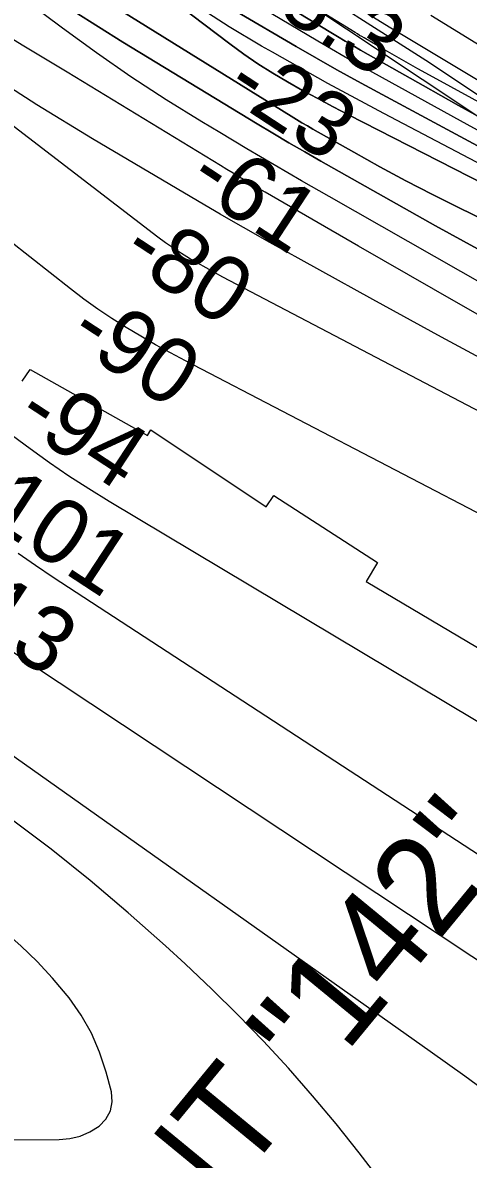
# Model space of a CAD drawing. Extents: x 3477039 to 3515015, y 546746 to 572297.
# Drawn here: x 3504950 to 3505408, y 558514 to 559681 of the extents above; entities that cross this region are included whole.
import ezdxf

# ---------------------------------------------------------------- set-up
doc = ezdxf.new("R2010")
doc.units = 0
for name, color, linetype in [('V-CHAN-NAID', 7, 'Continuous'), ('V-RIVR-EDGE', 7, 'Continuous'), ('V-RIVR-RANG', 7, 'Continuous'), ('V-RRAP-RVMT', 7, 'Continuous'), ('V-TOPO-DPTH', 7, 'Continuous'), ('V-TOPO-MAJR', 7, 'Continuous'), ('V-TOPO-MINR', 7, 'Continuous'), ('V-TOPO-WATR', 7, 'Continuous')]:
    doc.layers.add(name, color=color, linetype=linetype)

msp = doc.modelspace()

# ---------------------------------------------------------------- linework, layer by layer
at = {"layer": 'V-RIVR-EDGE'}
msp.add_lwpolyline([(3506212.7, 559178.2), (3506149.6, 559181.5), (3506101.2, 559201.2), (3506077.3, 559208), (3506044.3, 559225.2), (3505992.9, 559254.1), (3505984.3, 559269.5), (3505984.4, 559284.8), (3505985, 559295.8), (3505978.9, 559305), (3505967.9, 559316.7), (3505957.5, 559324.1), (3505933, 559333.3), (3505910.4, 559328.5), (3505891.3, 559313.2), (3505864.4, 559325.5), (3505773.2, 559371.7), (3505703.5, 559410.5), (3505625.8, 559457.9), (3505570.7, 559505.8), (3505477.7, 559566.7), (3505364, 559642.3), (3505220.2, 559734.6)], dxfattribs=at)
at = {"layer": 'V-RRAP-RVMT'}
for points in [[(3506212.2, 559183), (3506142.4, 559186.6), (3506143.6, 559210.9), (3506066.6, 559220.6), (3506066.5, 559219.2), (3505988.8, 559243.8), (3505994.7, 559257.6), (3505920.9, 559290.4), (3505835.7, 559333.8), (3505764.7, 559373.1), (3505760.8, 559367), (3505672.3, 559418.7), (3505675.3, 559424.1), (3505573.5, 559483.2), (3505578.4, 559492.5), (3505443.8, 559580.2), (3505437.9, 559571.2), (3505205.1, 559726.6)], [(3504949.8, 559313.1), (3504958, 559325), (3505078.4, 559257.3), (3505081.9, 559263.1), (3505200.1, 559184.2), (3505208, 559195.7), (3505314.6, 559127), (3505303, 559107.2), (3505435.5, 559028.5), (3505439.1, 559033.3), (3505690.4, 558896.3), (3505694.2, 558902.1), (3505806.8, 558855.6), (3505801.7, 558836.9), (3505935.7, 558803.8), (3505934.6, 558793.6), (3506073.4, 558776.9), (3506072, 558748.3), (3506228.7, 558742.1)]]:
    msp.add_lwpolyline(points, dxfattribs=at)
at = {"layer": 'V-TOPO-DPTH'}
for points in [[(3504851.8, 559895.2), (3505162.9, 559659.5), (3505177.2, 559649), (3505191.8, 559639), (3505206.9, 559629.5), (3505222.1, 559620.5), (3505237.6, 559611.8), (3505253.2, 559603.3), (3505268.9, 559595), (3505284.7, 559586.8), (3505640.3, 559405)], [(3504851.8, 559895.2), (3505162.9, 559659.5), (3505177.2, 559649), (3505191.8, 559639), (3505206.9, 559629.5), (3505222.1, 559620.5), (3505237.6, 559611.8), (3505253.2, 559603.3), (3505268.9, 559595), (3505284.7, 559586.8), (3505640.3, 559405)], [(3506305.6, 559212.1), (3505986.4, 559287.5), (3505979.4, 559289.5), (3505972.4, 559291.8), (3505965.7, 559294.6), (3505959.1, 559297.8), (3505507.4, 559536.8), (3505470.7, 559556.4), (3505434.1, 559576.2), (3505397.8, 559596.3), (3505361.5, 559616.7), (3505304.9, 559648.7), (3505297, 559653.2), (3505289.2, 559657.8), (3505281.3, 559662.4), (3505273.5, 559667.1), (3504995.8, 559835)], [(3504995.8, 559835), (3505273.5, 559667.1), (3505281.3, 559662.4), (3505289.2, 559657.8), (3505297, 559653.2), (3505304.9, 559648.7), (3505361.5, 559616.7), (3505397.8, 559596.3), (3505434.1, 559576.2), (3505470.7, 559556.4), (3505507.4, 559536.8), (3505959.1, 559297.8), (3505965.7, 559294.6), (3505972.4, 559291.8), (3505979.4, 559289.5), (3505986.4, 559287.5), (3506305.6, 559212.1)], [(3505549.9, 559417.2), (3505398.2, 559491.3), (3505370.9, 559504.9), (3505343.7, 559518.9), (3505316.8, 559533.4), (3505290.1, 559548.3), (3505248.2, 559572.1), (3505242.6, 559575.4), (3505237, 559578.6), (3505231.4, 559582), (3505225.9, 559585.4), (3504878, 559801.4)], [(3504878, 559801.4), (3505225.9, 559585.4), (3505231.4, 559582), (3505237, 559578.6), (3505242.6, 559575.4), (3505248.2, 559572.1), (3505290.1, 559548.3), (3505316.8, 559533.4), (3505343.7, 559518.9), (3505370.9, 559504.9), (3505398.2, 559491.3), (3505549.9, 559417.2)], [(3506280.4, 559132.1), (3505942.5, 559199.5), (3505936.1, 559201), (3505929.8, 559202.8), (3505923.7, 559205.1), (3505917.7, 559207.6), (3505681.7, 559315.8), (3505603.6, 559352.8), (3505526.1, 559391.1), (3505449.7, 559431.3), (3505373.9, 559472.8), (3505256.2, 559539.1), (3505239.8, 559548.5), (3505223.4, 559558), (3505207.1, 559567.7), (3505190.9, 559577.4), (3505053.1, 559661.3), (3505003, 559692.8)], [(3505003, 559692.8), (3505053.1, 559661.3), (3505190.9, 559577.4), (3505207.1, 559567.7), (3505223.4, 559558), (3505239.8, 559548.5), (3505256.2, 559539.1), (3505373.9, 559472.8), (3505449.7, 559431.3), (3505526.1, 559391.1), (3505603.6, 559352.8), (3505681.7, 559315.8), (3505917.7, 559207.6), (3505923.7, 559205.1), (3505929.8, 559202.8), (3505936.1, 559201), (3505942.5, 559199.5), (3506280.4, 559132.1)], [(3506221.8, 559211.1), (3506176.1, 559221.6), (3506130.7, 559233.6), (3505991.6, 559274.6), (3505979.8, 559278.4), (3505968, 559282.6), (3505956.5, 559287.3), (3505945.2, 559292.4), (3505763.7, 559378.7), (3505680.7, 559418.9), (3505598.2, 559459.9), (3505516.4, 559502.1), (3505434.9, 559545.2), (3505315, 559609.8), (3505293.9, 559621.3), (3505272.8, 559633), (3505251.9, 559644.9), (3505231, 559656.9), (3505169, 559693.2)], [(3505169, 559693.2), (3505231, 559656.9), (3505251.9, 559644.9), (3505272.8, 559633), (3505293.9, 559621.3), (3505315, 559609.8), (3505434.9, 559545.2), (3505516.4, 559502.1), (3505598.2, 559459.9), (3505680.7, 559418.9), (3505763.7, 559378.7), (3505945.2, 559292.4), (3505956.5, 559287.3), (3505968, 559282.6), (3505979.8, 559278.4), (3505991.6, 559274.6), (3506130.7, 559233.6), (3506176.1, 559221.6), (3506221.8, 559211.1)], [(3506353.1, 559254.5), (3506203.1, 559264.1), (3506165, 559267.4), (3506127, 559271.7), (3506089.2, 559277.6), (3506051.6, 559284.6), (3505980.9, 559299.2), (3505978.8, 559299.8), (3505976.7, 559300.4), (3505972.7, 559302.3), (3505814.4, 559390.6), (3505733.6, 559436.3), (3505653, 559482.4), (3505572.9, 559529.3), (3505493.1, 559576.7), (3505347.7, 559664), (3505328.2, 559675.7), (3505308.8, 559687.6)]]:
    msp.add_lwpolyline(points, dxfattribs=at)
at = {"layer": 'V-TOPO-MAJR'}
for points in [[(3505668.1, 559273.2), (3505264.8, 559502.8), (3505236.6, 559519), (3505208.5, 559535.4), (3505180.4, 559551.9), (3505152.5, 559568.5), (3505134.2, 559579.4), (3505097.6, 559602.2), (3505061.4, 559625.7), (3505025.9, 559650.2), (3504991, 559675.5), (3504782.5, 559831.3)], [(3505444, 558947.5), (3505039, 559189.6), (3505018.3, 559202.4), (3504997.8, 559215.6), (3504977.7, 559229.4), (3504957.9, 559243.6), (3504628.4, 559486)], [(3505020.9, 558643.5), (3505010.2, 558662), (3504997.9, 558679.7), (3504995.9, 558682.1), (3504980.9, 558699.9), (3504965.2, 558717.1), (3504948.5, 558733.2), (3504931.1, 558748.7), (3504813.2, 558847.3), (3504794.2, 558862.6), (3504774.7, 558877.2), (3504754.6, 558891), (3504734, 558904.2), (3504659.1, 558950), (3504600.6, 558985.4), (3504541.9, 559020.2), (3504482.7, 559054.3), (3504423.2, 559088), (3504168.2, 559230.4)], [(3504929.6, 558533.9), (3504987.6, 558534.2), (3504998.7, 558535.3), (3505009.3, 558537.8), (3505019.3, 558542.1), (3505028.9, 558547.8), (3505035.8, 558555.3), (3505040.6, 558563.6), (3505042.1, 558573), (3505041.4, 558583.3), (3505036.1, 558603.3), (3505029.3, 558623.8), (3505020.9, 558643.5)]]:
    msp.add_lwpolyline(points, dxfattribs=at)
at = {"layer": 'V-TOPO-MINR'}
for points in [[(3506394.1, 559203.7), (3505983.7, 559293.5), (3505979.1, 559294.7), (3505974.6, 559296.1), (3505970.2, 559298), (3505965.9, 559300.1), (3505368, 559627.4), (3505356, 559634), (3505343.9, 559640.8), (3505331.9, 559647.6), (3505320, 559654.5), (3505300.8, 559665.6), (3505298.5, 559667), (3505296.1, 559668.3), (3505293.8, 559669.8), (3505291.5, 559671.2), (3504897.9, 559913.4)], [(3505640.3, 559405), (3505284.7, 559586.8), (3505268.9, 559595), (3505253.2, 559603.3), (3505237.6, 559611.8), (3505222.1, 559620.5), (3505206.9, 559629.5), (3505191.8, 559639), (3505177.2, 559649), (3505162.9, 559659.5), (3504851.8, 559895.2)], [(3505549.9, 559417.2), (3505398.2, 559491.3), (3505370.9, 559504.9), (3505343.7, 559518.9), (3505316.8, 559533.4), (3505290.1, 559548.3), (3505248.2, 559572.1), (3505242.6, 559575.4), (3505237, 559578.6), (3505231.4, 559582), (3505225.9, 559585.4), (3504878, 559801.4)], [(3506217.7, 559221.8), (3505989.1, 559281.3), (3505979.6, 559284.1), (3505970.3, 559287.3), (3505961.2, 559291), (3505952.2, 559295.2), (3505638.7, 559453.9), (3505578.5, 559484.8), (3505518.6, 559516), (3505459, 559548), (3505399.6, 559580.4), (3505309.7, 559630.1), (3505295.5, 559638), (3505281.4, 559646), (3505267.3, 559654.1), (3505253.3, 559662.3), (3505094.6, 559756.7)], [(3506224.2, 558935.6), (3505895.2, 559058.8), (3505865.4, 559068.4), (3505835.8, 559078.8), (3505806.3, 559089.7), (3505796.9, 559093.3), (3505763.2, 559106.9), (3505729.8, 559121.4), (3505696.9, 559136.9), (3505664.4, 559153.3), (3505155.9, 559420), (3505147.2, 559424.7), (3505138.6, 559429.4), (3505130.1, 559434.2), (3505121.6, 559439.1), (3505113.2, 559444.3), (3505105, 559449.6), (3505097, 559455.3), (3505089.1, 559461.1), (3504714.1, 559749.4)], [(3506255.3, 559037.2), (3505905.8, 559097.2), (3505893.7, 559099.9), (3505882, 559103.2), (3505870.5, 559107.5), (3505859.3, 559112.6), (3505594.4, 559246.2), (3505522.7, 559282.9), (3505451.3, 559320.1), (3505380.3, 559358.3), (3505309.7, 559397), (3505200.9, 559457.4), (3505184.9, 559466.4), (3505169, 559475.4), (3505153.1, 559484.6), (3505137.3, 559493.9), (3505021.8, 559561.9), (3504964.7, 559596.9), (3504908.5, 559633.2), (3504853.7, 559671.5), (3504799.7, 559711.1)], [(3506280.4, 559132.1), (3505942.5, 559199.5), (3505936.1, 559201), (3505929.8, 559202.8), (3505923.7, 559205.1), (3505917.7, 559207.6), (3505681.7, 559315.8), (3505603.6, 559352.8), (3505526.1, 559391.1), (3505449.7, 559431.3), (3505373.9, 559472.8), (3505256.2, 559539.1), (3505239.8, 559548.5), (3505223.4, 559558), (3505207.1, 559567.7), (3505190.9, 559577.4), (3505053.1, 559661.3), (3505003, 559692.8)], [(3506214.6, 559204), (3506163.3, 559213.2), (3506112.5, 559225.1), (3506062.1, 559239), (3505998.6, 559258.2), (3505980.4, 559264.2), (3505962.3, 559270.7), (3505944.5, 559277.9), (3505926.9, 559285.6), (3505817, 559336.6), (3505744.9, 559370.7), (3505673.1, 559405.5), (3505601.8, 559441.3), (3505530.9, 559477.9), (3505321, 559588), (3505292.2, 559603.3), (3505263.5, 559618.9), (3505235, 559634.8), (3505206.6, 559650.9), (3505195.6, 559657.2), (3505162.3, 559677.2), (3505129.5, 559698.1)], [(3506221.8, 559211.1), (3506176.1, 559221.6), (3506130.7, 559233.6), (3505991.6, 559274.6), (3505979.8, 559278.4), (3505968, 559282.6), (3505956.5, 559287.3), (3505945.2, 559292.4), (3505763.7, 559378.7), (3505680.7, 559418.9), (3505598.2, 559459.9), (3505516.4, 559502.1), (3505434.9, 559545.2), (3505315, 559609.8), (3505293.9, 559621.3), (3505272.8, 559633), (3505251.9, 559644.9), (3505231, 559656.9), (3505169, 559693.2)], [(3505548.5, 559109.5), (3505117.3, 559334), (3505102, 559342.2), (3505086.7, 559350.6), (3505071.6, 559359.3), (3505056.6, 559368.2), (3505041.9, 559377.5), (3505027.4, 559387.2), (3505013.2, 559397.3), (3504999.4, 559407.9), (3504644.1, 559687.4)], [(3505449.3, 559363.6), (3505397.8, 559392.8), (3505346.4, 559422.3), (3505295.1, 559451.8), (3505205.7, 559503.5), (3505199.1, 559507.3), (3505192.5, 559511.1), (3505186, 559515), (3505179.4, 559518.9), (3505172.9, 559522.8), (3505166.4, 559526.7), (3505159.8, 559530.6), (3505153.3, 559534.6), (3504995.8, 559630.4), (3504951.4, 559657.3), (3504906.9, 559684.3)], [(3506353.1, 559254.5), (3506203.1, 559264.1), (3506165, 559267.4), (3506127, 559271.7), (3506089.2, 559277.6), (3506051.6, 559284.6), (3505980.9, 559299.2), (3505978.8, 559299.8), (3505976.7, 559300.4), (3505972.7, 559302.3), (3505814.4, 559390.6), (3505733.6, 559436.3), (3505653, 559482.4), (3505572.9, 559529.3), (3505493.1, 559576.7), (3505347.7, 559664), (3505328.2, 559675.7), (3505308.8, 559687.6)], [(3506392.6, 559293.3), (3506174.1, 559301.3), (3506142.7, 559302.9), (3506111.3, 559305.2), (3506080, 559308.3), (3506048.8, 559312.1), (3506040.3, 559313.3), (3506013.7, 559318.3), (3505987.7, 559324.9), (3505962.4, 559334), (3505937.7, 559344.8), (3505913.5, 559357.2), (3505889.5, 559370.1), (3505865.9, 559383.6), (3505842.6, 559397.5), (3505369.1, 559688.8)], [(3505557.3, 558484.6), (3505509, 558521.4), (3505474.2, 558547.7), (3505439.2, 558573.7), (3505404, 558599.3), (3505368.6, 558624.7), (3504919, 558943), (3504884.5, 558967.2), (3504849.9, 558991.3), (3504815.1, 559015), (3504780.2, 559038.5), (3504384.1, 559303), (3504368.2, 559313.5), (3504352.3, 559324), (3504336.2, 559334.3), (3504320.1, 559344.6), (3504303.9, 559354.6)], [(3506142.2, 558509.8), (3506048.8, 558542), (3505955.2, 558574), (3505861.7, 558605.9), (3505677.9, 558668.5), (3505674.6, 558669.8), (3505673.1, 558670.5), (3505671.5, 558671.4), (3505606.6, 558708.7), (3505572.8, 558728.5), (3505539.3, 558748.7), (3505506, 558769.4), (3505473.1, 558790.6), (3504981.5, 559111.5), (3504963.4, 559123.7), (3504945.5, 559136.2)], [(3505842, 558502.7), (3505634.4, 558579), (3505631.7, 558580.1), (3505630.4, 558580.8), (3505629.2, 558581.5), (3505601.3, 558598.2), (3505586.1, 558607.5), (3505571.1, 558616.8), (3505556.2, 558626.4), (3505541.3, 558636), (3504922.4, 559046.5)], [(3505272.2, 558550.2), (3505247.9, 558579.1), (3505223, 558607.5), (3505197.4, 558635.2), (3505171.3, 558662.4), (3505144.4, 558688.8), (3505117, 558714.7), (3505097, 558733.1), (3505058.6, 558767.2), (3505019.6, 558800.4), (3504979.4, 558832.3), (3504938.5, 558863.3)], [(3505318.6, 558490.8), (3505295.7, 558520.7), (3505272.2, 558550.2)]]:
    msp.add_lwpolyline(points, dxfattribs=at)
at = {"layer": 'V-TOPO-WATR'}
msp.add_lwpolyline([(3506305.6, 559212.1), (3505986.4, 559287.5), (3505979.4, 559289.5), (3505972.4, 559291.8), (3505965.7, 559294.6), (3505959.1, 559297.8), (3505507.4, 559536.8), (3505470.7, 559556.4), (3505434.1, 559576.2), (3505397.8, 559596.3), (3505361.5, 559616.7), (3505304.9, 559648.7), (3505297, 559653.2), (3505289.2, 559657.8), (3505281.3, 559662.4), (3505273.5, 559667.1), (3504995.8, 559835)], dxfattribs=at)

# ---------------------------------------------------------------- texts
at = {"layer": 'V-CHAN-NAID'}
msp.add_text('BELLE POINT "142" (142.4)', height=100, rotation=50.5522, dxfattribs=at).set_placement((3504680.7, 557891.4))
at = {"layer": 'V-RIVR-RANG'}
for s, rotation, p in [('8.3', 326.4683, (3505209.4, 559692.1)), ('-23', 326.7554, (3505154.9, 559607.8)), ('-61', 326.7554, (3505116.9, 559513.1)), ('-80', 326.7554, (3505048.6, 559438.3)), ('-90', 326.7554, (3504994.4, 559354.2)), ('-94', 326.7554, (3504940.3, 559270.2)), ('-101', 326.7554, (3504883.1, 559188.1)), ('-113', 326.7554, (3504826.1, 559105.9))]:
    msp.add_text(s, height=67, rotation=rotation, dxfattribs=at).set_placement(p)

doc.saveas('drawing.dxf')
